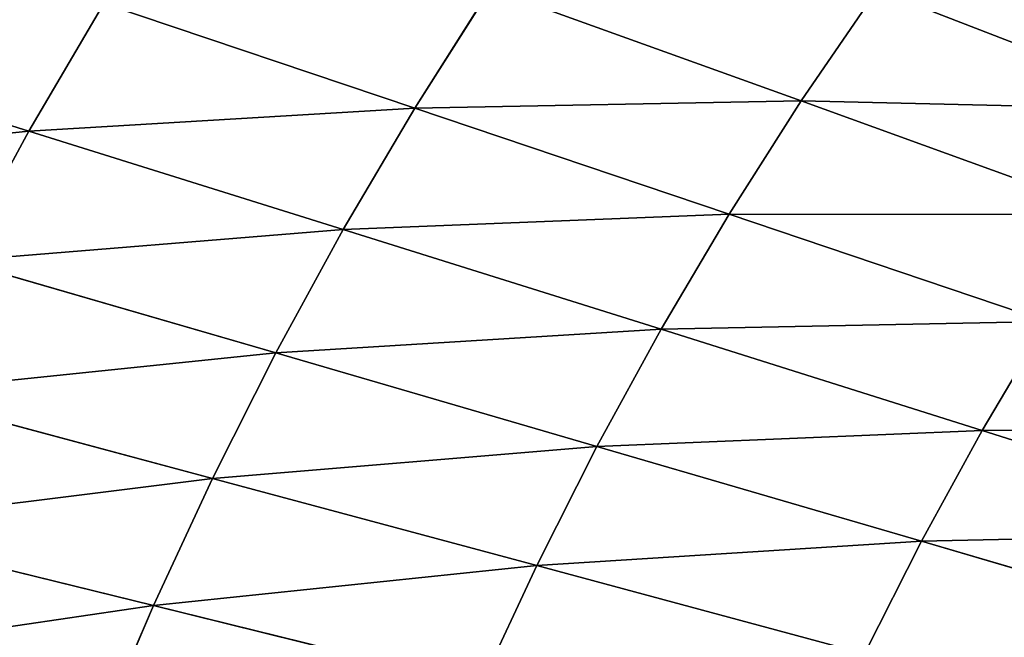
# Model space of a CAD drawing. Extents: x 0 to 605, y 0 to 400.
# Tile 441 of 656: x 125 to 152, y 242 to 260. Entities that reach past the tile are written whole.
import ezdxf

# ---------------------------------------------------------------- set-up
doc = ezdxf.new("R2010")
doc.units = 0
doc.header["$LTSCALE"] = 25.4
doc.layers.get('0').update_dxf_attribs({"linetype": 'CONTINUOUS'})

# ---------------------------------------------------------------- blocks, each defined once
blk = doc.blocks.new('ATLANTA610_-_S_STL')
at = {"color": 0}
for p, q in [((116.778, 39.977, 140.704), (125.372, 37.845, 143.391)), ((116.778, 39.977, 140.704), (125.372, 37.845, 143.391)), ((119.869, 37.831, 154.351), (128.823, 35.973, 156.554)), ((119.869, 37.831, 154.351), (128.823, 35.973, 156.554)), ((121.583, 37.83, 150.644), (130.462, 35.971, 153.026)), ((121.583, 37.83, 150.644), (130.462, 35.971, 153.026)), ((123.417, 37.835, 146.989), (125.372, 37.845, 143.391)), ((123.417, 37.835, 146.989), (125.372, 37.845, 143.391)), ((123.417, 37.835, 146.989), (132.216, 35.976, 149.547)), ((123.417, 37.835, 146.989), (132.216, 35.976, 149.547)), ((125.372, 37.845, 143.391), (127.45, 37.862, 139.852)), ((125.372, 37.845, 143.391), (127.45, 37.862, 139.852)), ((125.372, 37.845, 143.391), (134.084, 35.985, 146.121)), ((125.372, 37.845, 143.391), (134.084, 35.985, 146.121)), ((136.068, 35.999, 142.753), (127.45, 37.862, 139.852)), ((136.068, 35.999, 142.753), (127.45, 37.862, 139.852)), ((127.297, 35.98, 160.127), (128.823, 35.973, 156.554)), ((127.297, 35.98, 160.127), (128.823, 35.973, 156.554)), ((128.823, 35.973, 156.554), (130.462, 35.971, 153.026)), ((128.823, 35.973, 156.554), (137.891, 34.347, 158.789)), ((128.823, 35.973, 156.554), (130.462, 35.971, 153.026)), ((128.823, 35.973, 156.554), (137.891, 34.347, 158.789)), ((130.462, 35.971, 153.026), (132.216, 35.976, 149.547)), ((130.462, 35.971, 153.026), (132.216, 35.976, 149.547)), ((130.462, 35.971, 153.026), (139.453, 34.346, 155.442)), ((130.462, 35.971, 153.026), (139.453, 34.346, 155.442)), ((132.216, 35.976, 149.547), (134.084, 35.985, 146.121)), ((132.216, 35.976, 149.547), (134.084, 35.985, 146.121)), ((132.216, 35.976, 149.547), (141.122, 34.35, 152.141)), ((132.216, 35.976, 149.547), (141.122, 34.35, 152.141)), ((134.084, 35.985, 146.121), (136.068, 35.999, 142.753)), ((134.084, 35.985, 146.121), (136.068, 35.999, 142.753)), ((134.084, 35.985, 146.121), (142.9, 34.358, 148.891)), ((134.084, 35.985, 146.121), (142.9, 34.358, 148.891)), ((136.068, 35.999, 142.753), (138.169, 36.019, 139.445)), ((136.068, 35.999, 142.753), (138.169, 36.019, 139.445)), ((144.787, 34.371, 145.695), (136.068, 35.999, 142.753)), ((144.787, 34.371, 145.695), (136.068, 35.999, 142.753)), ((138.169, 36.019, 139.445), (146.784, 34.388, 142.557)), ((138.169, 36.019, 139.445), (146.784, 34.388, 142.557)), ((146.784, 34.388, 142.557), (148.89, 34.409, 139.479)), ((146.784, 34.388, 142.557), (148.89, 34.409, 139.479)), ((148.89, 34.409, 139.479), (157.48, 32.975, 142.799)), ((148.89, 34.409, 139.479), (157.48, 32.975, 142.799)), ((137.891, 34.347, 158.789), (139.453, 34.346, 155.442)), ((137.891, 34.347, 158.789), (139.453, 34.346, 155.442)), ((139.453, 34.346, 155.442), (141.122, 34.35, 152.141)), ((139.453, 34.346, 155.442), (141.122, 34.35, 152.141)), ((139.453, 34.346, 155.442), (148.541, 32.921, 157.889)), ((139.453, 34.346, 155.442), (148.541, 32.921, 157.889)), ((141.122, 34.35, 152.141), (142.9, 34.358, 148.891)), ((141.122, 34.35, 152.141), (142.9, 34.358, 148.891)), ((141.122, 34.35, 152.141), (150.124, 32.924, 154.769)), ((141.122, 34.35, 152.141), (150.124, 32.924, 154.769)), ((142.9, 34.358, 148.891), (144.787, 34.371, 145.695)), ((142.9, 34.358, 148.891), (144.787, 34.371, 145.695)), ((142.9, 34.358, 148.891), (151.809, 32.931, 151.697)), ((142.9, 34.358, 148.891), (151.809, 32.931, 151.697)), ((144.787, 34.371, 145.695), (146.784, 34.388, 142.557)), ((144.787, 34.371, 145.695), (146.784, 34.388, 142.557)), ((153.596, 32.942, 148.676), (144.787, 34.371, 145.695)), ((153.596, 32.942, 148.676), (144.787, 34.371, 145.695)), ((146.784, 34.388, 142.557), (155.487, 32.957, 145.709)), ((146.784, 34.388, 142.557), (155.487, 32.957, 145.709)), ((148.541, 32.921, 157.889), (150.124, 32.924, 154.769)), ((148.541, 32.921, 157.889), (150.124, 32.924, 154.769)), ((150.124, 32.924, 154.769), (151.809, 32.931, 151.697)), ((150.124, 32.924, 154.769), (151.809, 32.931, 151.697)), ((150.124, 32.924, 154.769), (159.212, 31.675, 157.429)), ((150.124, 32.924, 154.769), (159.212, 31.675, 157.429)), ((151.809, 32.931, 151.697), (153.596, 32.942, 148.676)), ((151.809, 32.931, 151.697), (153.596, 32.942, 148.676)), ((151.809, 32.931, 151.697), (160.801, 31.681, 154.537)), ((151.809, 32.931, 151.697), (160.801, 31.681, 154.537))]:
    blk.add_line(p, q, dxfattribs=at)
mesh = blk.add_polyface(dxfattribs=at)
corners = [(114.738, 39.964, 144.473), (125.372, 37.845, 143.391), (116.778, 39.977, 140.704), (123.417, 37.835, 146.989)]
mesh.append_faces([[corners[k] for k in face] for face in [(0, 1, 2), (1, 0, 3)]], dxfattribs={"vtx0": -1, "color": 0})
mesh = blk.add_polyface(dxfattribs=at)
corners = [(116.778, 39.977, 140.704), (127.45, 37.862, 139.852), (118.947, 39.997, 136.998), (125.372, 37.845, 143.391)]
mesh.append_faces([[corners[k] for k in face] for face in [(0, 1, 2), (1, 0, 3)]], dxfattribs={"vtx0": -1, "color": 0})
mesh = blk.add_polyface(dxfattribs=at)
corners = [(118.276, 37.839, 158.105), (128.823, 35.973, 156.554), (119.869, 37.831, 154.351), (127.297, 35.98, 160.127)]
mesh.append_faces([[corners[k] for k in face] for face in [(0, 1, 2), (1, 0, 3)]], dxfattribs={"vtx0": -1, "color": 0})
mesh = blk.add_polyface(dxfattribs=at)
corners = [(119.869, 37.831, 154.351), (130.462, 35.971, 153.026), (121.583, 37.83, 150.644), (128.823, 35.973, 156.554)]
mesh.append_faces([[corners[k] for k in face] for face in [(0, 1, 2), (1, 0, 3)]], dxfattribs={"vtx0": -1, "color": 0})
mesh = blk.add_polyface(dxfattribs=at)
corners = [(121.583, 37.83, 150.644), (132.216, 35.976, 149.547), (123.417, 37.835, 146.989), (130.462, 35.971, 153.026)]
mesh.append_faces([[corners[k] for k in face] for face in [(0, 1, 2), (1, 0, 3)]], dxfattribs={"vtx0": -1, "color": 0})
mesh = blk.add_polyface(dxfattribs=at)
corners = [(123.417, 37.835, 146.989), (134.084, 35.985, 146.121), (125.372, 37.845, 143.391), (132.216, 35.976, 149.547)]
mesh.append_faces([[corners[k] for k in face] for face in [(0, 1, 2), (1, 0, 3)]], dxfattribs={"vtx0": -1, "color": 0})
mesh = blk.add_polyface(dxfattribs=at)
corners = [(125.372, 37.845, 143.391), (136.068, 35.999, 142.753), (127.45, 37.862, 139.852), (134.084, 35.985, 146.121)]
mesh.append_faces([[corners[k] for k in face] for face in [(0, 1, 2), (1, 0, 3)]], dxfattribs={"vtx0": -1, "color": 0})
mesh = blk.add_polyface(dxfattribs=at)
corners = [(127.45, 37.862, 139.852), (138.169, 36.019, 139.445), (129.652, 37.885, 136.378), (136.068, 35.999, 142.753)]
mesh.append_faces([[corners[k] for k in face] for face in [(0, 1, 2), (1, 0, 3)]], dxfattribs={"vtx0": -1, "color": 0})
mesh = blk.add_polyface(dxfattribs=at)
corners = [(138.169, 36.019, 139.445), (148.89, 34.409, 139.479), (140.385, 36.044, 136.202), (146.784, 34.388, 142.557)]
mesh.append_faces([[corners[k] for k in face] for face in [(0, 1, 2), (1, 0, 3)]], dxfattribs={"vtx0": -1, "color": 0})
mesh = blk.add_polyface(dxfattribs=at)
corners = [(127.297, 35.98, 160.127), (137.891, 34.347, 158.789), (128.823, 35.973, 156.554), (136.435, 34.353, 162.179)]
mesh.append_faces([[corners[k] for k in face] for face in [(0, 1, 2), (1, 0, 3)]], dxfattribs={"vtx0": -1, "color": 0})
mesh = blk.add_polyface(dxfattribs=at)
corners = [(128.823, 35.973, 156.554), (139.453, 34.346, 155.442), (130.462, 35.971, 153.026), (137.891, 34.347, 158.789)]
mesh.append_faces([[corners[k] for k in face] for face in [(0, 1, 2), (1, 0, 3)]], dxfattribs={"vtx0": -1, "color": 0})
mesh = blk.add_polyface(dxfattribs=at)
corners = [(130.462, 35.971, 153.026), (141.122, 34.35, 152.141), (132.216, 35.976, 149.547), (139.453, 34.346, 155.442)]
mesh.append_faces([[corners[k] for k in face] for face in [(0, 1, 2), (1, 0, 3)]], dxfattribs={"vtx0": -1, "color": 0})
mesh = blk.add_polyface(dxfattribs=at)
corners = [(132.216, 35.976, 149.547), (142.9, 34.358, 148.891), (134.084, 35.985, 146.121), (141.122, 34.35, 152.141)]
mesh.append_faces([[corners[k] for k in face] for face in [(0, 1, 2), (1, 0, 3)]], dxfattribs={"vtx0": -1, "color": 0})
mesh = blk.add_polyface(dxfattribs=at)
corners = [(134.084, 35.985, 146.121), (144.787, 34.371, 145.695), (136.068, 35.999, 142.753), (142.9, 34.358, 148.891)]
mesh.append_faces([[corners[k] for k in face] for face in [(0, 1, 2), (1, 0, 3)]], dxfattribs={"vtx0": -1, "color": 0})
mesh = blk.add_polyface(dxfattribs=at)
corners = [(136.068, 35.999, 142.753), (146.784, 34.388, 142.557), (138.169, 36.019, 139.445), (144.787, 34.371, 145.695)]
mesh.append_faces([[corners[k] for k in face] for face in [(0, 1, 2), (1, 0, 3)]], dxfattribs={"vtx0": -1, "color": 0})
mesh = blk.add_polyface(dxfattribs=at)
corners = [(146.784, 34.388, 142.557), (157.48, 32.975, 142.799), (148.89, 34.409, 139.479), (155.487, 32.957, 145.709)]
mesh.append_faces([[corners[k] for k in face] for face in [(0, 1, 2), (1, 0, 3)]], dxfattribs={"vtx0": -1, "color": 0})
mesh = blk.add_polyface(dxfattribs=at)
corners = [(148.89, 34.409, 139.479), (159.574, 32.997, 139.95), (151.103, 34.435, 136.466), (157.48, 32.975, 142.799)]
mesh.append_faces([[corners[k] for k in face] for face in [(0, 1, 2), (1, 0, 3)]], dxfattribs={"vtx0": -1, "color": 0})
mesh = blk.add_polyface(dxfattribs=at)
corners = [(137.891, 34.347, 158.789), (148.541, 32.921, 157.889), (139.453, 34.346, 155.442), (147.059, 32.921, 161.053)]
mesh.append_faces([[corners[k] for k in face] for face in [(0, 1, 2), (1, 0, 3)]], dxfattribs={"vtx0": -1, "color": 0})
mesh = blk.add_polyface(dxfattribs=at)
corners = [(139.453, 34.346, 155.442), (150.124, 32.924, 154.769), (141.122, 34.35, 152.141), (148.541, 32.921, 157.889)]
mesh.append_faces([[corners[k] for k in face] for face in [(0, 1, 2), (1, 0, 3)]], dxfattribs={"vtx0": -1, "color": 0})
mesh = blk.add_polyface(dxfattribs=at)
corners = [(141.122, 34.35, 152.141), (151.809, 32.931, 151.697), (142.9, 34.358, 148.891), (150.124, 32.924, 154.769)]
mesh.append_faces([[corners[k] for k in face] for face in [(0, 1, 2), (1, 0, 3)]], dxfattribs={"vtx0": -1, "color": 0})
mesh = blk.add_polyface(dxfattribs=at)
corners = [(142.9, 34.358, 148.891), (153.596, 32.942, 148.676), (144.787, 34.371, 145.695), (151.809, 32.931, 151.697)]
mesh.append_faces([[corners[k] for k in face] for face in [(0, 1, 2), (1, 0, 3)]], dxfattribs={"vtx0": -1, "color": 0})
mesh = blk.add_polyface(dxfattribs=at)
corners = [(144.787, 34.371, 145.695), (155.487, 32.957, 145.709), (146.784, 34.388, 142.557), (153.596, 32.942, 148.676)]
mesh.append_faces([[corners[k] for k in face] for face in [(0, 1, 2), (1, 0, 3)]], dxfattribs={"vtx0": -1, "color": 0})
mesh = blk.add_polyface(dxfattribs=at)
corners = [(148.541, 32.921, 157.889), (159.212, 31.675, 157.429), (150.124, 32.924, 154.769), (157.717, 31.672, 160.366)]
mesh.append_faces([[corners[k] for k in face] for face in [(0, 1, 2), (1, 0, 3)]], dxfattribs={"vtx0": -1, "color": 0})
mesh = blk.add_polyface(dxfattribs=at)
corners = [(150.124, 32.924, 154.769), (160.801, 31.681, 154.537), (151.809, 32.931, 151.697), (159.212, 31.675, 157.429)]
mesh.append_faces([[corners[k] for k in face] for face in [(0, 1, 2), (1, 0, 3)]], dxfattribs={"vtx0": -1, "color": 0})
mesh = blk.add_polyface(dxfattribs=at)
corners = [(151.809, 32.931, 151.697), (162.487, 31.691, 151.692), (153.596, 32.942, 148.676), (160.801, 31.681, 154.537)]
mesh.append_faces([[corners[k] for k in face] for face in [(0, 1, 2), (1, 0, 3)]], dxfattribs={"vtx0": -1, "color": 0})

msp = doc.modelspace()

# ---------------------------------------------------------------- block references
at = {"color": 254, "extrusion": (0, -1, 5.55112e-17)}
msp.add_blockref('ATLANTA610_-_S_STL', (-0.269, -0.066, -399.883), dxfattribs=at)

doc.saveas('drawing.dxf')
